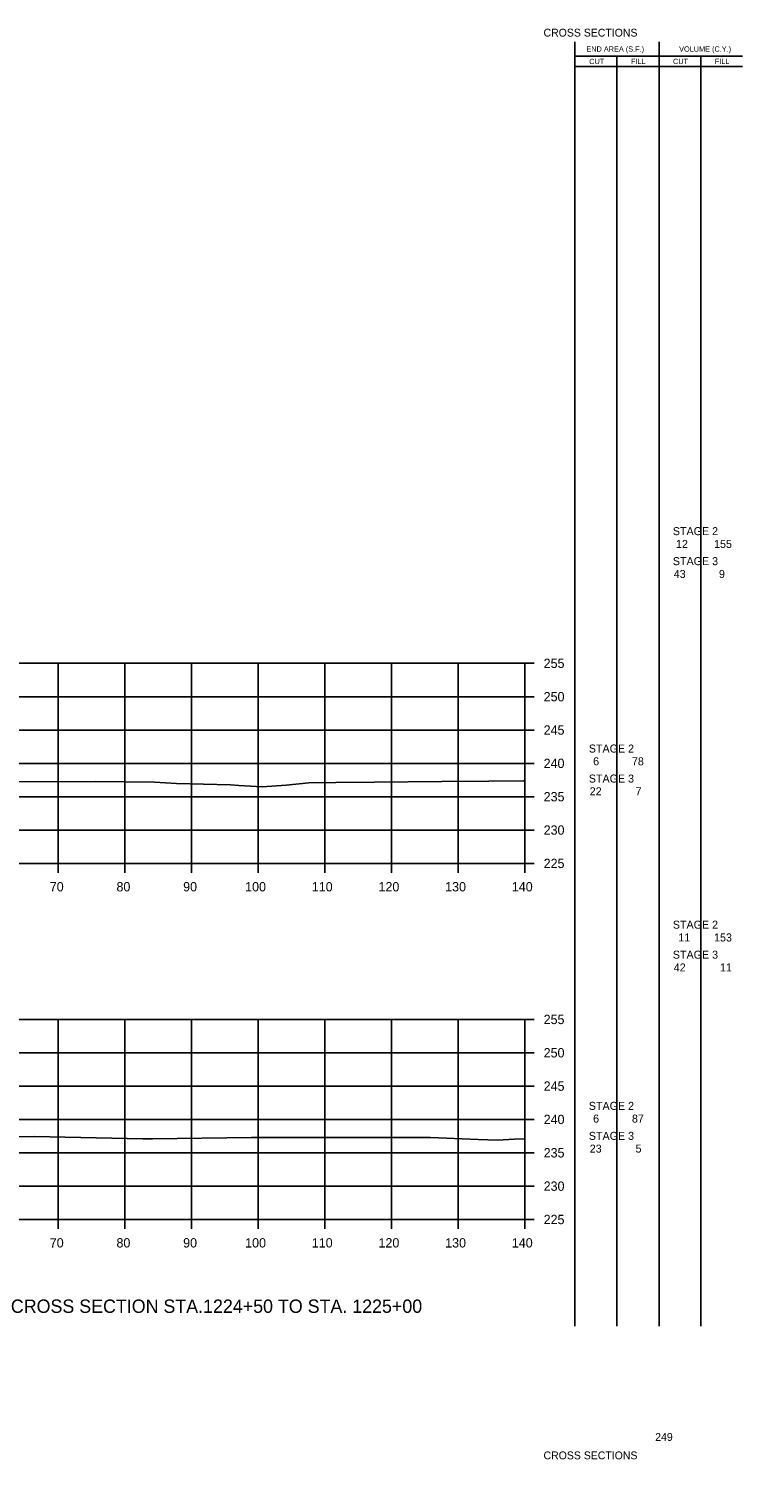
# Model space of a CAD drawing. Extents: x 1342547 to 1344156, y -1532351 to -1517216.
# Drawn here: x 1342768.4 to 1342875.5, y -1531087.1 to -1530872.5 of the extents above; entities that cross this region are included whole.
import ezdxf

# ---------------------------------------------------------------- set-up
doc = ezdxf.new("R2010")
doc.units = 0
for name, color, linetype in [('Level 2', 7, 'Continuous'), ('R_Axis', 7, 'Continuous'), ('R_Axis Annot', 7, 'Continuous'), ('R_Border Notes', 7, 'Continuous'), ('R_Draft', 7, 'Continuous'), ('R_Exist Surface', 7, 'Continuous'), ('R_Grid', 7, 'Continuous')]:
    doc.layers.add(name, color=color, linetype=linetype)

msp = doc.modelspace()

# ---------------------------------------------------------------- linework, layer by layer
at = {"layer": 'Level 2'}
for p, q in [((1342850.33, -1531067.12), (1342850.32, -1530874.52)), ((1342862.99, -1531067.12), (1342862.99, -1530874.52)), ((1342850.32, -1530876.68), (1342863.59, -1530876.68)), ((1342856.66, -1531067.12), (1342856.66, -1530876.68)), ((1342863.59, -1530876.68), (1342875.48, -1530876.68)), ((1342869.23, -1531067.12), (1342869.23, -1530876.68)), ((1342850.32, -1530878.24), (1342863.59, -1530878.24)), ((1342863.59, -1530878.24), (1342875.48, -1530878.24))]:
    msp.add_line(p, q, dxfattribs=at)
at = {"layer": 'R_Axis'}
for p, q in [((1342842.87, -1530997.72), (1342842.87, -1530967.72)), ((1342844.27, -1530967.72), (1342842.87, -1530967.72)), ((1342844.27, -1530972.72), (1342842.87, -1530972.72)), ((1342844.27, -1530977.72), (1342842.87, -1530977.72)), ((1342844.27, -1530982.72), (1342842.87, -1530982.72)), ((1342844.27, -1530987.72), (1342842.87, -1530987.72)), ((1342844.27, -1530992.72), (1342842.87, -1530992.72)), ((1342562.87, -1530997.72), (1342842.87, -1530997.72)), ((1342772.87, -1530999.12), (1342772.87, -1530997.72)), ((1342782.87, -1530999.12), (1342782.87, -1530997.72)), ((1342792.87, -1530999.12), (1342792.87, -1530997.72)), ((1342802.87, -1530999.12), (1342802.87, -1530997.72)), ((1342812.87, -1530999.12), (1342812.87, -1530997.72)), ((1342822.87, -1530999.12), (1342822.87, -1530997.72)), ((1342832.87, -1530999.12), (1342832.87, -1530997.72)), ((1342842.87, -1530999.12), (1342842.87, -1530997.72)), ((1342844.27, -1530997.72), (1342842.87, -1530997.72)), ((1342842.87, -1531051.12), (1342842.87, -1531021.12)), ((1342844.27, -1531021.12), (1342842.87, -1531021.12)), ((1342844.27, -1531026.12), (1342842.87, -1531026.12)), ((1342844.27, -1531031.12), (1342842.87, -1531031.12)), ((1342844.27, -1531036.12), (1342842.87, -1531036.12)), ((1342844.27, -1531041.12), (1342842.87, -1531041.12)), ((1342844.27, -1531046.12), (1342842.87, -1531046.12)), ((1342562.87, -1531051.12), (1342842.87, -1531051.12)), ((1342772.87, -1531052.52), (1342772.87, -1531051.12)), ((1342782.87, -1531052.52), (1342782.87, -1531051.12)), ((1342792.87, -1531052.52), (1342792.87, -1531051.12)), ((1342802.87, -1531052.52), (1342802.87, -1531051.12)), ((1342812.87, -1531052.52), (1342812.87, -1531051.12)), ((1342822.87, -1531052.52), (1342822.87, -1531051.12)), ((1342832.87, -1531052.52), (1342832.87, -1531051.12)), ((1342842.87, -1531052.52), (1342842.87, -1531051.12)), ((1342844.27, -1531051.12), (1342842.87, -1531051.12))]:
    msp.add_line(p, q, dxfattribs=at)
at = {"layer": 'R_Exist Surface'}
for points in [[(1342765.78, -1530985.47), (1342778.4, -1530985.46), (1342787.28, -1530985.53), (1342790.6, -1530985.76), (1342798.71, -1530985.96), (1342799.96, -1530986.02), (1342803.44, -1530986.23), (1342807.03, -1530986.01), (1342810.43, -1530985.66), (1342814.49, -1530985.6), (1342820.24, -1530985.55), (1342830.39, -1530985.43), (1342837.43, -1530985.38), (1342842.65, -1530985.36), (1342842.87, -1530985.36)], [(1342763.65, -1531038.74), (1342769.26, -1531038.66), (1342785.56, -1531039), (1342786.38, -1531039.03), (1342787.01, -1531039.03), (1342801.87, -1531038.83), (1342810.64, -1531038.82), (1342817.93, -1531038.84), (1342827.04, -1531038.84), (1342827.82, -1531038.84), (1342828.7, -1531038.83), (1342835.83, -1531039.12), (1342838.76, -1531039.24), (1342841.3, -1531039.07), (1342842.87, -1531039.01)]]:
    msp.add_lwpolyline(points, dxfattribs=at)
at = {"layer": 'R_Grid'}
for p, q in [((1342562.87, -1530967.72), (1342842.87, -1530967.72)), ((1342772.87, -1530997.72), (1342772.87, -1530967.72)), ((1342782.87, -1530997.72), (1342782.87, -1530967.72)), ((1342792.87, -1530997.72), (1342792.87, -1530967.72)), ((1342802.87, -1530997.72), (1342802.87, -1530967.72)), ((1342812.87, -1530997.72), (1342812.87, -1530967.72)), ((1342822.87, -1530997.72), (1342822.87, -1530967.72)), ((1342832.87, -1530997.72), (1342832.87, -1530967.72)), ((1342842.87, -1530997.72), (1342842.87, -1530967.72)), ((1342562.87, -1530972.72), (1342842.87, -1530972.72)), ((1342562.87, -1530977.72), (1342842.87, -1530977.72)), ((1342562.87, -1530982.72), (1342842.87, -1530982.72)), ((1342562.87, -1530987.72), (1342842.87, -1530987.72)), ((1342562.87, -1530992.72), (1342842.87, -1530992.72)), ((1342562.87, -1530997.72), (1342842.87, -1530997.72)), ((1342562.87, -1531021.12), (1342842.87, -1531021.12)), ((1342772.87, -1531051.12), (1342772.87, -1531021.12)), ((1342782.87, -1531051.12), (1342782.87, -1531021.12)), ((1342792.87, -1531051.12), (1342792.87, -1531021.12)), ((1342802.87, -1531051.12), (1342802.87, -1531021.12)), ((1342812.87, -1531051.12), (1342812.87, -1531021.12)), ((1342822.87, -1531051.12), (1342822.87, -1531021.12)), ((1342832.87, -1531051.12), (1342832.87, -1531021.12)), ((1342842.87, -1531051.12), (1342842.87, -1531021.12)), ((1342562.87, -1531026.12), (1342842.87, -1531026.12)), ((1342562.87, -1531031.12), (1342842.87, -1531031.12)), ((1342562.87, -1531036.12), (1342842.87, -1531036.12)), ((1342562.87, -1531041.12), (1342842.87, -1531041.12)), ((1342562.87, -1531046.12), (1342842.87, -1531046.12)), ((1342562.87, -1531051.12), (1342842.87, -1531051.12))]:
    msp.add_line(p, q, dxfattribs=at)

# ---------------------------------------------------------------- texts
at = {"layer": 'Level 2'}
for s, height, p in [('END AREA (S.F.)', 0.7937, (1342852.08, -1530876)), ('CUT', 0.794, (1342852.5, -1530877.86)), ('FILL', 0.794, (1342858.76, -1530877.86)), ('CUT', 0.794, (1342865.07, -1530877.86)), ('VOLUME (C.Y.)', 0.7937, (1342865.99, -1530876)), ('FILL', 0.794, (1342871.33, -1530877.86)), (' STAGE 2 ', 1.2, (1342864.6, -1530948.5)), ('12', 1.2, (1342865.52, -1530950.42)), ('155', 1.2, (1342871.23, -1530950.42)), (' STAGE 3 ', 1.2, (1342864.6, -1530953)), ('43', 1.2, (1342865.18, -1530954.92)), ('9', 1.2, (1342871.96, -1530954.92)), (' STAGE 2 ', 1.2, (1342852, -1530981.1)), ('6', 1.2, (1342853.09, -1530983.01)), ('78', 1.2, (1342858.91, -1530983.01)), (' STAGE 3 ', 1.2, (1342852, -1530985.6)), ('22', 1.2, (1342852.58, -1530987.51)), ('7', 1.2, (1342859.45, -1530987.51)), (' STAGE 2 ', 1.2, (1342864.6, -1531007.51)), ('11', 1.2, (1342865.86, -1531009.43)), ('153', 1.2, (1342871.23, -1531009.43)), (' STAGE 3 ', 1.2, (1342864.6, -1531012.01)), ('42', 1.2, (1342865.18, -1531013.93)), ('11', 1.2, (1342872.11, -1531013.93)), (' STAGE 2 ', 1.2, (1342852, -1531034.68)), ('6', 1.2, (1342853.09, -1531036.59)), ('87', 1.2, (1342858.91, -1531036.59)), (' STAGE 3 ', 1.2, (1342852, -1531039.18)), ('23', 1.2, (1342852.58, -1531041.09)), ('5', 1.2, (1342859.45, -1531041.09))]:
    msp.add_text(s, height=height, dxfattribs=at).set_placement(p)
at = {"layer": 'R_Axis Annot'}
for s, p in [('255', (1342845.67, -1530968.42)), ('250', (1342845.67, -1530973.42)), ('245', (1342845.67, -1530978.42)), ('240', (1342845.67, -1530983.42)), ('235', (1342845.67, -1530988.42)), ('230', (1342845.67, -1530993.42)), ('225', (1342845.67, -1530998.42)), ('70', (1342771.6, -1531001.92)), ('80', (1342781.6, -1531001.92)), ('90', (1342791.6, -1531001.92)), ('100', (1342800.9, -1531001.92)), ('110', (1342810.9, -1531001.92)), ('120', (1342820.9, -1531001.92)), ('130', (1342830.9, -1531001.92)), ('140', (1342840.9, -1531001.92)), ('255', (1342845.67, -1531021.82)), ('250', (1342845.67, -1531026.82)), ('245', (1342845.67, -1531031.82)), ('240', (1342845.67, -1531036.82)), ('235', (1342845.67, -1531041.82)), ('230', (1342845.67, -1531046.82)), ('225', (1342845.67, -1531051.82)), ('70', (1342771.6, -1531055.32)), ('80', (1342781.6, -1531055.32)), ('90', (1342791.6, -1531055.32)), ('100', (1342800.9, -1531055.32)), ('110', (1342810.9, -1531055.32)), ('120', (1342820.9, -1531055.32)), ('130', (1342830.9, -1531055.32)), ('140', (1342840.9, -1531055.32))]:
    msp.add_text(s, height=1.4, dxfattribs=at).set_placement(p)
at = {"layer": 'R_Border Notes'}
for s, height, p in [('CROSS SECTIONS', 1.1775, (1342845.65, -1530873.74)), ('249', 1.177, (1342862.4, -1531084.32)), ('CROSS SECTIONS', 1.1775, (1342845.65, -1531087.08))]:
    msp.add_text(s, height=height, dxfattribs=at).set_placement(p)
at = {"layer": 'R_Draft'}
msp.add_text('CROSS SECTION STA.1224+50 TO STA. 1225+00', height=2, dxfattribs=at).set_placement((1342765.76, -1531065.12))

doc.saveas('drawing.dxf')
